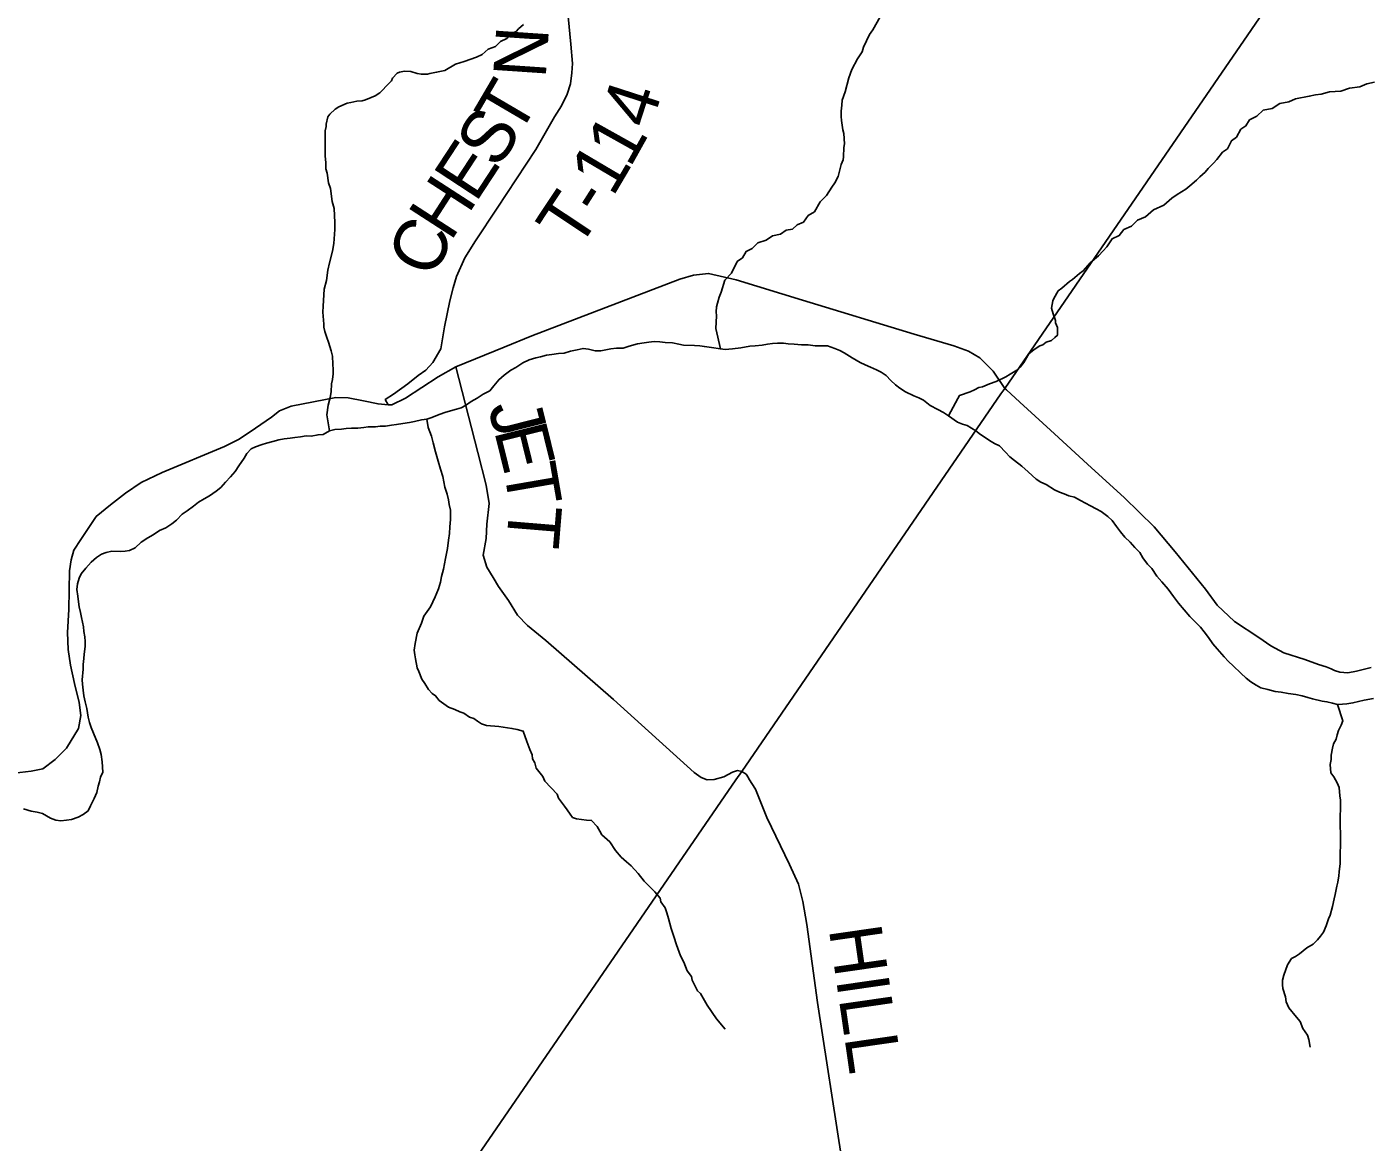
# Model space of a CAD drawing. Extents: x 1310247 to 1664935, y 235267 to 584339.
# Drawn here: x 1473828 to 1481469, y 353982 to 360339 of the extents above; entities that cross this region are included whole.
import ezdxf

# ---------------------------------------------------------------- set-up
doc = ezdxf.new("R2010")
doc.units = 0
for name, color, linetype in [('GM_X_County_Road', 7, 'Continuous'), ('GM_X_County_Road_Text', 7, 'Continuous'), ('GM_X_Minor_River', 7, 'Continuous'), ('GM_X_Township', 7, 'Continuous'), ('GM_X_Township_Road', 7, 'Continuous'), ('GM_X_Township_Road_Text', 7, 'Continuous')]:
    doc.layers.add(name, color=color, linetype=linetype)

msp = doc.modelspace()

# ---------------------------------------------------------------- linework, layer by layer
at = {"layer": 'GM_X_County_Road'}
for points in [[(1476273.1, 358400.5), (1476273.1, 358400.5), (1476549.1, 358512.2), (1476706.9, 358578.4), (1477550.5, 358901.3), (1477628.9, 358923.8), (1477714.8, 358933.1), (1477871.6, 358897.6), (1478250.5, 358780), (1478886.9, 358587.8), (1479112.8, 358520.6), (1479196.7, 358490.8), (1479260.2, 358451.5), (1479336.7, 358376.9), (1479403, 358278.2), (1479412.4, 358269.5)], [(1475887.5, 358183.9), (1475909.2, 358184.8), (1475986.3, 358222.9), (1476173.8, 358344.4), (1476273.1, 358400.5)], [(1477941.2, 356057.6), (1477928.2, 356078.6), (1477903.3, 356095.1), (1477880, 356099.4), (1477850.7, 356091.2), (1477802.4, 356064.8), (1477745.6, 356049.4), (1477705.9, 356046.6), (1477672.8, 356060.1), (1477632.2, 356089.5), (1477173.5, 356505.8), (1476787.1, 356840.8), (1476682.6, 356926.6), (1476624.8, 356986.4), (1476574.4, 357068.5), (1476516.5, 357148.8), (1476486.6, 357201), (1476451.2, 357258.9), (1476430.6, 357327.9), (1476447.4, 357423.1), (1476451.2, 357503.4), (1476464.2, 357622.8), (1476447.4, 357727.4), (1476398.9, 357912.1), (1476273.1, 358400.5)], [(1479412.4, 358269.5), (1479487.9, 358199.6), (1479663.3, 358040.9), (1479896.7, 357824.4), (1480083.3, 357656.4), (1480255, 357488.5), (1480374.5, 357346.6), (1480548.1, 357133.8), (1480613.8, 357042.4), (1480711.9, 356949.5), (1480850.8, 356857.5), (1480920.2, 356811.5), (1480994.2, 356771.8), (1481113.1, 356732.7), (1481190.7, 356704.4), (1481234.7, 356690.8), (1481264.1, 356680.3), (1481282.3, 356670.8), (1481312.7, 356661), (1481358.8, 356657.2), (1481407.4, 356666.6), (1481491.7, 356686.4)], [(1473755.7, 356084.6), (1473853.1, 356096.1), (1473918.8, 356109.1), (1473990.3, 356163.4), (1474054.4, 356226.8), (1474123.1, 356340.4), (1474135.5, 356413.9), (1474126, 356487.4), (1474099.3, 356596.2), (1474077.3, 356701.2), (1474063.9, 356789.9), (1474061.1, 356886.3), (1474067.8, 357018), (1474071.6, 357238.5), (1474081.1, 357301.5), (1474095.5, 357355.5), (1474136.6, 357417.1), (1474224.1, 357548.3), (1474305.7, 357614), (1474390.2, 357680.7), (1474480.3, 357741.7), (1474599.5, 357798), (1474955.8, 357947.2), (1475039, 357989.1), (1475132.8, 358050.8), (1475222.6, 358114.6), (1475267.8, 358149.9), (1475335.3, 358176.3), (1475589.8, 358225.9), (1475659.5, 358224.5), (1475747, 358206.6), (1475831, 358189.4), (1475887.5, 358183.9)], [(1479302.6, 351192.5), (1479344, 351379), (1479372.5, 351491.6), (1479377.7, 351549.9), (1479372.5, 351599.1), (1479350.5, 351658.6), (1479314.2, 351729.8), (1479242.3, 351848.9), (1478719.8, 352656.4), (1478678, 352722.2), (1478652.9, 352764), (1478644.6, 352792.2), (1478633.1, 352837.2), (1478612.2, 352985.5), (1478335.3, 354777.5), (1478274.7, 355222.6), (1478251.7, 355354.3), (1478226.6, 355452.5), (1478176.5, 355565.3), (1478046.9, 355832.8), (1477982.1, 355993.7), (1477944.5, 356052.2), (1477941.2, 356057.6)]]:
    msp.add_lwpolyline(points, dxfattribs=at)
at = {"layer": 'GM_X_Minor_River'}
for points in [[(1475554.6, 358036.7), (1475538.2, 358126.5), (1475545.2, 358182.6), (1475558.1, 358226.6), (1475562.7, 358258.7), (1475565.5, 358304.9), (1475570, 358328.9), (1475574.6, 358361), (1475575, 358385.1), (1475573.6, 358415.3), (1475570.4, 358461.6), (1475562.9, 358491.8), (1475547.7, 358542.4), (1475538.2, 358568.6), (1475526.7, 358603), (1475521.1, 358627.2), (1475521.4, 358643.3), (1475516.6, 358711.7), (1475517.2, 358745.9), (1475523, 358844.3), (1475536, 358892.3), (1475545.1, 358952.4), (1475553.9, 358994.5), (1475571.2, 359060.5), (1475578, 359104.6), (1475583.4, 359182.9), (1475584.2, 359223.1), (1475579.6, 359303.5), (1475568.3, 359343.9), (1475559.5, 359416.4), (1475548.1, 359448.8), (1475541, 359505.2), (1475533.4, 359529.4), (1475532.1, 359565.6), (1475528.7, 359601.9), (1475529.5, 359646.1), (1475528.3, 359690.3), (1475529.3, 359746.6), (1475533.8, 359770.6), (1475534, 359784.7), (1475544.8, 359826.7), (1475555.1, 359840.6), (1475585.8, 359870.2), (1475606.1, 359881.9), (1475654.8, 359903.2), (1475674.9, 359906.9), (1475709.2, 359914.3), (1475739.4, 359917.8), (1475759.6, 359923.5), (1475792, 359935), (1475814.3, 359944.7), (1475840.7, 359962.3), (1475853.1, 359976.2), (1475879.7, 360003.8), (1475906.3, 360031.5), (1475912.6, 360045.5), (1475939.3, 360075.2), (1475953.4, 360081), (1475981.7, 360086.5), (1476017.8, 360083.9), (1476053.8, 360073.2), (1476077.8, 360068.8), (1476112, 360068.2), (1476126.1, 360072), (1476164.4, 360079.4), (1476210.9, 360090.6), (1476271.8, 360125.7), (1476322.3, 360141), (1476391.1, 360165.9), (1476423.6, 360181.4), (1476458.3, 360211), (1476500.7, 360226.3), (1476529.4, 360256), (1476563.9, 360271.5), (1476588.5, 360301.2), (1476616.9, 360312.8), (1476631.2, 360326.6), (1476659.8, 360352.2)], [(1477782.2, 358502.6), (1477756, 358619.1), (1477759.3, 358691.4), (1477757.7, 358713.5), (1477760.2, 358743.6), (1477764.6, 358763.6), (1477775.3, 358797.6), (1477785.8, 358825.6), (1477807.2, 358895.5), (1477846.1, 358935.1), (1477877.5, 359000.9), (1477908, 359022.4), (1477928.7, 359058.3), (1477963.2, 359075.8), (1477996, 359107.4), (1478042.5, 359122.6), (1478079.1, 359148.1), (1478125.5, 359157.4), (1478156, 359179), (1478192.3, 359186.4), (1478218.9, 359210), (1478255.4, 359225.5), (1478282.2, 359263.2), (1478318.7, 359284.7), (1478349.9, 359340.5), (1478386.8, 359378), (1478417.8, 359425.7), (1478434.3, 359449.5), (1478453, 359485.4), (1478459.5, 359509.4), (1478470.3, 359553.4), (1478480.9, 359581.4), (1478483.2, 359597.4), (1478486.2, 359651.6), (1478488.5, 359671.7), (1478485.6, 359730), (1478479.9, 359752.2), (1478472.9, 359804.6), (1478471.2, 359826.8), (1478469.8, 359858.9), (1478474.5, 359893), (1478477, 359921.1), (1478493.9, 359969.1), (1478513.4, 360047.1), (1478530.4, 360095.1), (1478563.6, 360156.8), (1478590.5, 360196.5), (1478597, 360222.5), (1478632.5, 360294.3), (1478651.1, 360322.1), (1478692.6, 360395.8)], [(1479082.9, 358121.4), (1479135.8, 358220.7), (1479144.2, 358236.6), (1479204.8, 358257.7), (1479231.2, 358269.3), (1479255.6, 358282.9), (1479275.7, 358286.6), (1479316.2, 358304), (1479354.7, 358317.4), (1479409.4, 358344.6), (1479433.8, 358358.3), (1479472.4, 358381.7), (1479490.8, 358399.5), (1479511.4, 358425.3), (1479525.9, 358453.1), (1479540.4, 358475), (1479571, 358500.6), (1479603.5, 358520.2), (1479619.7, 358525.9), (1479638.1, 358541.7), (1479668.4, 358551.2), (1479688.8, 358569), (1479703.1, 358580.8), (1479703.9, 358625), (1479692.3, 358651.3), (1479692.6, 358665.3), (1479679.2, 358703.8), (1479669.7, 358736.1), (1479676.5, 358776.2), (1479682.8, 358790.1), (1479707.7, 358833.9), (1479728.1, 358849.6), (1479771, 358887.1), (1479789.3, 358898.8), (1479828.1, 358932.3), (1479850.5, 358948), (1479889.5, 358993.6), (1479936.4, 359033), (1479963.1, 359062.7), (1479985.6, 359084.4), (1480014.5, 359130.1), (1480055.1, 359149.5), (1480081.8, 359183.2), (1480124.4, 359202.6), (1480159.2, 359236.2), (1480205.7, 359255.5), (1480250.7, 359294.9), (1480309.4, 359322), (1480354.4, 359361.4), (1480384.9, 359383), (1480435.7, 359414.3), (1480458.2, 359432), (1480494.9, 359465.6), (1480515.4, 359483.3), (1480546, 359510.9), (1480562.4, 359530.7), (1480593.2, 359562.4), (1480611.6, 359582.1), (1480644.5, 359623.8), (1480673, 359643.4), (1480696, 359689.2), (1480724.5, 359710.8), (1480749.4, 359754.6), (1480777.9, 359774.2), (1480798.6, 359808), (1480839.2, 359829.5), (1480876, 359863), (1480926.4, 359874.2), (1480971.1, 359901.6), (1481021.5, 359910.8), (1481060.1, 359928.2), (1481138.7, 359942.9), (1481175, 359950.3), (1481207.3, 359955.8), (1481253.7, 359969.1), (1481318.1, 359972), (1481368.7, 359989.2), (1481427.1, 359996.2), (1481467.6, 360013.6), (1481510, 360023)], [(1476178.6, 358128.5), (1476216.9, 358141.8), (1476277.2, 358158.9), (1476303.4, 358166.5), (1476329.6, 358180.1), (1476362.1, 358203.6), (1476396.4, 358223.1), (1476428.8, 358244.6), (1476467.2, 358264), (1476489.6, 358291.7), (1476518.3, 358327.4), (1476548.7, 358353), (1476587.2, 358382.4), (1476615.5, 358398), (1476656, 358423.4), (1476692.3, 358440.8), (1476730.5, 358452.2), (1476756.6, 358457.8), (1476790.8, 358467.2), (1476820.9, 358470.7), (1476859, 358476.1), (1476891.1, 358479.6), (1476927.3, 358491), (1476965.5, 358498.4), (1476999.6, 358505.8), (1477029.6, 358501.3), (1477067.5, 358492.6), (1477099.5, 358492.1), (1477157.7, 358503.1), (1477189.8, 358506.6), (1477227.9, 358508), (1477262.1, 358519.5), (1477310.3, 358532.7), (1477346.5, 358538.1), (1477374.5, 358541.6), (1477404.6, 358545.1), (1477436.6, 358542.6), (1477466.6, 358540.1), (1477508.6, 358537.3), (1477544.5, 358530.7), (1477572.4, 358524.2), (1477634.4, 358523.2), (1477664.4, 358520.7), (1477690.4, 358516.2), (1477730.3, 358511.5), (1477782.2, 358502.6), (1477808.2, 358500.2), (1477850.3, 358503.5), (1477898.4, 358508.7), (1477950.6, 358517.8), (1477980.7, 358521.3), (1478020.8, 358524.6), (1478050.9, 358530.2), (1478079, 358533.7), (1478107, 358535.2), (1478141.1, 358536.7), (1478169, 358532.2), (1478203, 358529.6), (1478245, 358526.9), (1478283, 358526.2), (1478323, 358521.5), (1478355, 358521), (1478393, 358520.4), (1478434.8, 358505.6), (1478462.6, 358493.1), (1478488.4, 358480.6), (1478534, 358451.8), (1478579.6, 358424.9), (1478607.4, 358412.4), (1478637.2, 358399.8), (1478671, 358383.2), (1478698.8, 358370.7), (1478726.5, 358352.2), (1478754, 358323.6), (1478779.6, 358299.1), (1478805.3, 358278.6), (1478837, 358258), (1478884.6, 358235.1), (1478912.5, 358224.6), (1478940.3, 358210.1), (1478977.8, 358181.4), (1479021.5, 358158.5), (1479053.2, 358140), (1479082.9, 358121.4), (1479134.4, 358086.4), (1479162.2, 358073.9), (1479188.1, 358067.4), (1479237.6, 358036.5), (1479265.3, 358016), (1479291, 357997.5), (1479316.7, 357981), (1479344.5, 357964.5), (1479372.3, 357949.9), (1479407.7, 357915.2), (1479431.3, 357888.8), (1479458.9, 357866.2), (1479500.4, 357835.4), (1479535.9, 357802.7), (1479581.2, 357759.8), (1479609, 357743.3), (1479638.8, 357730.7)], [(1474242, 356036.3), (1474248.5, 356062.2), (1474261, 356090.1), (1474258, 356150.4), (1474252.6, 356190.6), (1474245.1, 356220.8), (1474231.7, 356257.2), (1474208.7, 356313.8), (1474195.2, 356346.1), (1474185.6, 356374.3), (1474178.1, 356404.6), (1474170.9, 356452.8), (1474161.6, 356491.1), (1474154.1, 356525.4), (1474148.7, 356557.6), (1474145.3, 356591.7), (1474143.7, 356617.8), (1474148.7, 356678), (1474149.1, 356704), (1474153.7, 356738.1), (1474156.1, 356764.1), (1474160.9, 356806.2), (1474161.4, 356836.2), (1474159.8, 356862.4), (1474154.3, 356892.6), (1474150.7, 356918.7), (1474145.2, 356944.9), (1474139.6, 356973.1), (1474134.1, 357001.3), (1474126.6, 357033.5), (1474123.1, 357061.6), (1474119.6, 357093.8), (1474114.3, 357132), (1474116.8, 357164.1), (1474127.4, 357196), (1474137.8, 357221.9), (1474164.4, 357253.6), (1474194.9, 357287.2), (1474225.4, 357314.8), (1474253.7, 357332.3), (1474279.9, 357341.9), (1474312.1, 357349.4), (1474362.1, 357348.5), (1474388.2, 357350.1), (1474414.2, 357353.7), (1474446.5, 357369.2), (1474481.1, 357400.7), (1474517.5, 357426.2), (1474547.8, 357443.7), (1474584.3, 357467.2), (1474620.6, 357482.6), (1474655, 357506.1), (1474681.4, 357527.8), (1474713.9, 357561.3), (1474742.3, 357580.9), (1474778.8, 357606.4), (1474807.2, 357630), (1474839.5, 357649.5), (1474869.8, 357665), (1474908.3, 357692.5), (1474934.7, 357714.1), (1474961.2, 357743.7), (1474989.7, 357773.3), (1475016.3, 357805), (1475036.8, 357836.8), (1475067.6, 357880.4), (1475082, 357906.2), (1475106.5, 357933.9), (1475132.7, 357945.5), (1475169, 357959), (1475195.1, 357966.5), (1475231.3, 357975.9), (1475265.5, 357985.4), (1475295.6, 357990.9), (1475329.7, 357994.3), (1475355.8, 357997.9), (1475387.9, 358001.4), (1475420, 358006.9), (1475450, 358006.3), (1475488.2, 358013.7), (1475518.2, 358015.2), (1475554.6, 358036.7), (1475584.8, 358044.2), (1475622.8, 358045.6), (1475648.9, 358049.1), (1475678.9, 358050.6), (1475715, 358052), (1475749.1, 358055.5), (1475775.1, 358059), (1475815.2, 358058.4), (1475843.3, 358061.9), (1475873.3, 358063.4), (1475907.4, 358068.8), (1475935.5, 358072.4), (1475971.6, 358077.8), (1476009.7, 358083.2), (1476037.9, 358088.7), (1476078.1, 358098), (1476108.2, 358103.6), (1476136.4, 358113.1), (1476178.6, 358128.5)], [(1476108.2, 358103.6), (1476116.8, 358055.8), (1476135, 358005.7), (1476144.3, 357967.4), (1476157.5, 357916.9), (1476172.6, 357862.4), (1476185.8, 357818), (1476199.1, 357775.5), (1476212.1, 357715), (1476225.4, 357674.6), (1476232.9, 357642.3), (1476236.4, 357616.1), (1476243.9, 357583.8), (1476243, 357531.6), (1476240.2, 357489.4), (1476237.5, 357451.3), (1476232.8, 357413.2), (1476225.9, 357365.1), (1476214.8, 357309), (1476203.6, 357246.9), (1476192.9, 357206.8), (1476186.2, 357172.8), (1476175.5, 357134.8), (1476156.6, 357090.9), (1476129.4, 357033.1), (1476092.3, 356979.5), (1476077.5, 356939.5), (1476054.4, 356883.6), (1476041.2, 356823.6), (1476036.5, 356785.5), (1476040.1, 356759.3), (1476043.7, 356737.1), (1476052.8, 356684.7), (1476062.5, 356664.5), (1476079.7, 356619.9), (1476097.4, 356595.5), (1476118.9, 356561), (1476138.6, 356538.5), (1476158.4, 356526.1), (1476178.1, 356499.7), (1476231.6, 356460.6), (1476267.6, 356447.9), (1476297.5, 356435.3), (1476319.4, 356426.9), (1476351.2, 356404.3), (1476377.2, 356395.8), (1476397, 356381.4), (1476420.9, 356366.9), (1476448.8, 356356.4), (1476519.1, 356351.2), (1476593.2, 356339.8), (1476623.3, 356333.3), (1476657.3, 356324.7), (1476678.3, 356266), (1476695.6, 356219.5), (1476709.1, 356189.1), (1476710.7, 356167), (1476724.4, 356144.7), (1476731.8, 356114.4), (1476769.2, 356065.5), (1476780.7, 356039.2), (1476851.8, 355965.6), (1476859.4, 355943.4), (1476892.7, 355896.6), (1476908.4, 355876.2), (1476926.1, 355851.8), (1476939.8, 355831.5), (1476961.8, 355825.1), (1477017.9, 355818.1), (1477048, 355815.6), (1477079.6, 355780.9), (1477095.2, 355754.5), (1477106.8, 355734.2), (1477152.3, 355693.2), (1477183.6, 355644.5), (1477217.1, 355605.7), (1477246.7, 355579.1), (1477272.5, 355556.5), (1477313.9, 355513.6), (1477347.2, 355468.8), (1477372.9, 355444.3), (1477408.5, 355409.5), (1477438, 355372.8), (1477441.6, 355352.7), (1477467.1, 355318.1), (1477476.7, 355289.8), (1477486.1, 355257.5), (1477501.1, 355198.9), (1477516.4, 355154.4), (1477531.6, 355106), (1477554.6, 355043.3), (1477574.1, 355008.8), (1477593.3, 354958.2), (1477616.8, 354925.7), (1477620.4, 354905.5), (1477651.5, 354844.7), (1477668.2, 354830)], [(1479638.8, 357730.7), (1479686.3, 357699.8), (1479714.1, 357687.3), (1479742, 357676.8), (1479767.8, 357666.3), (1479799.7, 357657.8), (1479835.4, 357639.1), (1479891, 357608.1), (1479924.7, 357591.5), (1479952.5, 357576.9), (1479990, 357548.2), (1480015.7, 357525.7), (1480039.1, 357491.2), (1480062.6, 357460.7), (1480088.1, 357430.2), (1480117.7, 357401.6), (1480145.2, 357371), (1480172.7, 357342.5), (1480190.2, 357312.1), (1480215.7, 357275.5), (1480241.3, 357251), (1480270.6, 357208.4), (1480298.1, 357175.8), (1480333.4, 357133.1), (1480364.7, 357092.4), (1480394.1, 357053.8), (1480425.5, 357015.1), (1480456.9, 356978.5), (1480492.3, 356943.8), (1480517.9, 356917.3), (1480539.5, 356890.8), (1480565, 356858.3), (1480588.4, 356821.8), (1480613.9, 356793.2), (1480653.2, 356748.4), (1480678.8, 356721.9), (1480704.4, 356697.4), (1480747.7, 356654.5), (1480779.2, 356625.9), (1480804.9, 356605.4), (1480836.6, 356586.8), (1480862.4, 356572.3), (1480902.3, 356561.6), (1480944.1, 356550.9), (1480978.1, 356546.3), (1481018, 356539.6), (1481061.9, 356532.8), (1481097.8, 356526.2), (1481129.7, 356515.6), (1481157.6, 356509.2), (1481211.4, 356496.2), (1481239.4, 356491.7), (1481271.2, 356483.2), (1481299.2, 356476.7), (1481327.2, 356478.2), (1481353.2, 356479.8), (1481387.4, 356485.2), (1481451.7, 356500.2), (1481503.9, 356511.3)], [(1481299.2, 356476.7), (1481329.3, 356383.4), (1481320.8, 356359.4), (1481306.2, 356327.5), (1481297.7, 356303.5), (1481291.2, 356279.5), (1481276.7, 356251.7), (1481270.2, 356227.7), (1481263.4, 356187.6), (1481263, 356163.5), (1481258.5, 356135.4), (1481261.6, 356087.1), (1481279.3, 356064.7), (1481296.8, 356030.3), (1481308.4, 356004), (1481313.5, 355955.6), (1481317.1, 355931.5), (1481314.5, 355790.8), (1481317.5, 355734.5), (1481314.6, 355569.8), (1481309.7, 355523.6), (1481307.3, 355499.6), (1481300.6, 355463.5), (1481296.2, 355441.5), (1481287.2, 355393.4), (1481280.8, 355369.4), (1481271.9, 355325.4), (1481257, 355275.4), (1481248.6, 355255.4), (1481235.8, 355215.5), (1481219.1, 355179.6), (1481202.5, 355155.7), (1481186.1, 355135.9), (1481161.5, 355110.2), (1481125, 355088.8), (1481082.2, 355055.3), (1481059.8, 355039.6), (1481037.4, 355028), (1481014.7, 354992.2), (1480993.5, 354934.3), (1480987, 354906.2), (1480986.5, 354878.1), (1480988.1, 354858), (1481003.3, 354809.5), (1481006.8, 354781.3), (1481022.3, 354746.9), (1481065.6, 354693.9), (1481087.2, 354669.4), (1481102.6, 354629), (1481128, 354592.4), (1481135.6, 354568.1), (1481142.9, 354523.8)], [(1473809.1, 355881.1), (1473852.9, 355868.3), (1473886.9, 355863.7), (1473918.7, 355855.1), (1473964.3, 355828.3), (1473994.2, 355817.8), (1474022.1, 355813.3), (1474054.2, 355816.7), (1474082.3, 355820.3), (1474120.5, 355833.7), (1474148.8, 355849.2), (1474177.2, 355870.8), (1474191.7, 355898.7), (1474212.4, 355940.5), (1474227, 355974.3), (1474235.6, 356010.3), (1474242, 356036.3)], [(1477668.2, 354830), (1477706.6, 354763.5), (1477759.4, 354684.3), (1477808.5, 354625.2)]]:
    msp.add_lwpolyline(points, dxfattribs=at)
at = {"layer": 'GM_X_Township'}
for points in [[(1468100.6, 342965.1), (1471757.7, 347149.4), (1471769.7, 347166.9), (1474576.1, 351251.9), (1474603.5, 351291.8), (1477870.8, 356047.9), (1477903.3, 356095.1), (1479381.1, 358246.2), (1479403, 358278.2), (1483812.9, 364697.3), (1484499.2, 365677.7), (1487348.4, 369843.6), (1487862.5, 370575), (1488843.4, 371983.4)], [(1483812.9, 364697.3), (1479403, 358278.2), (1479381.1, 358246.2), (1477903.3, 356095.1), (1477870.8, 356047.9), (1474603.5, 351291.8), (1474576.1, 351251.9), (1471769.7, 347166.9), (1471757.7, 347149.4), (1468100.6, 342965.1)]]:
    msp.add_lwpolyline(points, dxfattribs=at)
at = {"layer": 'GM_X_Township_Road'}
msp.add_lwpolyline([(1475887.5, 358183.9), (1475872, 358213.9), (1475918.9, 358244.8), (1476000.6, 358304.8), (1476059.9, 358351.4), (1476102.3, 358382.6), (1476142.4, 358424.8), (1476187.8, 358502.9), (1476208.9, 358629.6), (1476240.6, 358776.3), (1476259.6, 358851.3), (1476277.5, 358916.7), (1476326.1, 359022.2), (1476385.2, 359118.3), (1476508.7, 359305.2), (1476730.4, 359638.7), (1476835.9, 359825.6), (1476876, 359888.9), (1476907.7, 359954.3), (1476927.8, 360014.5), (1476935.2, 360076.8), (1476939.4, 360129.6), (1476929.9, 360240.4), (1476915.1, 360397.7)], dxfattribs=at)

# ---------------------------------------------------------------- texts
at = {"layer": 'GM_X_County_Road_Text'}
for s, rotation, p in [('J', 284.18037, (1476456.2, 358174.4)), ('E', 283.99416, (1476490.6, 358038.1)), ('T', 279.79734, (1476543.7, 357826.1)), ('T', 265.27621, (1476581, 357625)), ('HILL', 278.21077, (1478399.3, 355198.5))]:
    msp.add_text(s, height=300, rotation=rotation, dxfattribs=at).set_placement(p)
at = {"layer": 'GM_X_Township_Road_Text'}
for s, rotation, p in [('N', 86.13323, (1476785.5, 360040.2)), ('T', 59.61129, (1476627.8, 359702.9)), ('4', 72.06151, (1477381.8, 359749.4)), ('S', 57.30365, (1476511.5, 359521.4)), ('1', 60.82404, (1477266.1, 359529.3)), ('E', 56.72595, (1476386.6, 359331)), ('1', 59.41703, (1477168.1, 359363.3)), ('H', 57.14045, (1476243.7, 359109.7)), ('T', 56.4383, (1476968.8, 359058)), ('-', 57.47364, (1477096, 359250)), ('C', 65.64955, (1476147.7, 358895.6))]:
    msp.add_text(s, height=300, rotation=rotation, dxfattribs=at).set_placement(p)

doc.saveas('drawing.dxf')
